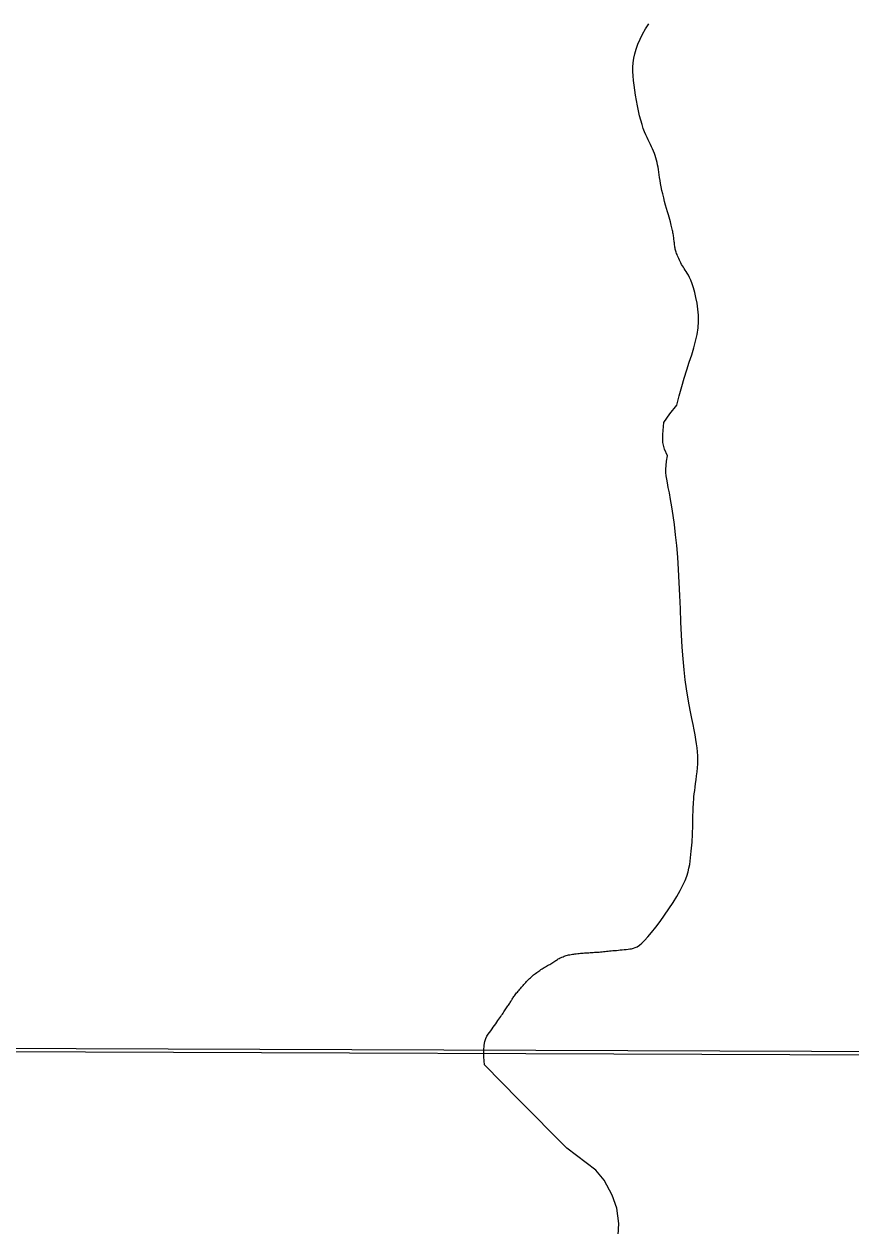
# Model space of a CAD drawing. Extents: x -1643653 to 4543381, y 1624270 to 13878484.
# Drawn here: x 604455 to 605471, y 8909688 to 8911165 of the extents above; entities that cross this region are included whole.
import ezdxf

# ---------------------------------------------------------------- set-up
doc = ezdxf.new("R2010")
doc.units = 0
doc.header["$LTSCALE"] = 200
doc.layers.add('6', color=7, linetype='Continuous', lineweight=13)
doc.layers.add('60', color=7, linetype='Continuous', lineweight=13)

msp = doc.modelspace()

# ---------------------------------------------------------------- linework, layer by layer
at = {"layer": '6'}
msp.add_line((574653.9, 8910009.3), (626625.7, 8909822.1), dxfattribs=at)
msp.add_lwpolyline([(607600.8, 8920952.4), (596639.8, 8920989.8), (596608.8, 8909934.4), (607569.8, 8909894.9)], close=True, dxfattribs=at)
for points in [[(605253.1, 8910905.3), (605252.9, 8910906.7), (605252.6, 8910908.2), (605252.3, 8910909.6), (605252, 8910911.1), (605251.7, 8910912.7), (605251.3, 8910914.2), (605251, 8910915.9), (605250.5, 8910917.7), (605250, 8910919.6), (605249.4, 8910921.8), (605248.7, 8910924.3), (605247.9, 8910927.2), (605247, 8910930.4), (605245.9, 8910934.1), (605244.8, 8910938.1), (605243.6, 8910942.3), (605242.4, 8910946.8), (605241.2, 8910951.3), (605240.1, 8910955.9), (605239, 8910960.3), (605238.1, 8910964.6), (605237.3, 8910968.7), (605236.7, 8910972.4), (605236.1, 8910976), (605235.6, 8910979.4), (605235.2, 8910982.6), (605234.7, 8910985.8), (605234.3, 8910988.8), (605233.7, 8910991.7), (605233.1, 8910994.6), (605232.4, 8910997.4), (605231.6, 8911000.2), (605230.8, 8911003), (605229.8, 8911005.8), (605228.7, 8911008.5), (605227.6, 8911011.2), (605226.3, 8911013.9), (605225, 8911016.6), (605223.6, 8911019.3), (605222.2, 8911022.2), (605220.7, 8911025.3), (605219.1, 8911028.6), (605217.6, 8911032.4), (605216.1, 8911036.5), (605214.6, 8911041.2), (605213.1, 8911046.4), (605211.6, 8911052), (605210.3, 8911058.1), (605209, 8911064.3), (605207.8, 8911070.7), (605206.7, 8911077.2), (605205.7, 8911083.5), (605204.8, 8911089.6), (605204.2, 8911095.5), (605203.7, 8911101.1), (605203.4, 8911106.5), (605203.4, 8911111.9), (605203.8, 8911117.2), (605204.5, 8911122.6), (605205.7, 8911128.1), (605207.3, 8911133.9), (605209.4, 8911139.8), (605212.1, 8911146), (605215.2, 8911152.3), (605218.9, 8911158.7), (605223, 8911165.1)], [(605277.8, 8910840.6), (605276.1, 8910845.6), (605274.5, 8910849.8), (605273, 8910853.3), (605271.6, 8910856.2), (605270.2, 8910858.6), (605268.9, 8910860.6), (605267.7, 8910862.4), (605266.5, 8910864.1), (605265.4, 8910865.8), (605264.3, 8910867.5), (605263.2, 8910869.2), (605262.3, 8910871.1), (605261.3, 8910872.9), (605260.5, 8910874.7), (605259.7, 8910876.5), (605258.9, 8910878.2), (605258.2, 8910879.9), (605257.6, 8910881.4), (605257.1, 8910882.9), (605256.6, 8910884.3), (605256.2, 8910885.6), (605255.8, 8910886.9), (605255.5, 8910888.2), (605255.2, 8910889.4), (605255, 8910890.7), (605254.8, 8910891.9), (605254.6, 8910893.2), (605254.4, 8910894.5), (605254.3, 8910895.8), (605254.1, 8910897.1), (605254, 8910898.4), (605253.8, 8910899.8), (605253.7, 8910901.1), (605253.5, 8910902.5), (605253.3, 8910903.9), (605253.1, 8910905.3)], [(605277.8, 8910840.6), (605276.1, 8910845.6), (605274.5, 8910849.8), (605273, 8910853.3), (605271.6, 8910856.2), (605270.2, 8910858.6), (605268.9, 8910860.6), (605267.7, 8910862.4), (605266.5, 8910864.1), (605265.4, 8910865.8), (605264.3, 8910867.5), (605263.2, 8910869.2), (605262.3, 8910871.1), (605261.3, 8910872.9), (605260.5, 8910874.7), (605259.7, 8910876.5), (605258.9, 8910878.2), (605258.2, 8910879.9), (605257.6, 8910881.4), (605257.1, 8910882.9), (605256.6, 8910884.3), (605256.2, 8910885.6), (605255.8, 8910886.9), (605255.5, 8910888.2), (605255.2, 8910889.4), (605255, 8910890.7), (605254.8, 8910891.9), (605254.6, 8910893.2), (605254.4, 8910894.5), (605254.3, 8910895.8), (605254.1, 8910897.1), (605254, 8910898.4), (605253.8, 8910899.8), (605253.7, 8910901.1), (605253.5, 8910902.5), (605253.3, 8910903.9), (605253.1, 8910905.3)], [(605283, 8910255.7), (605283.1, 8910260.6), (605283, 8910265.4), (605282.8, 8910270.2), (605282.3, 8910275.1), (605281.7, 8910280.2), (605280.8, 8910285.6), (605279.8, 8910291.3), (605278.6, 8910297.4), (605277.3, 8910304.1), (605275.8, 8910311.3), (605274.2, 8910319.3), (605272.5, 8910327.9), (605270.9, 8910337.4), (605269.2, 8910347.7), (605267.7, 8910359), (605266.3, 8910371.2), (605265, 8910384.5), (605264, 8910398.8), (605263.2, 8910414), (605262.4, 8910429.8), (605261.8, 8910446), (605261.1, 8910462.3), (605260.4, 8910478.4), (605259.5, 8910494.2), (605258.5, 8910509.4), (605257.3, 8910523.7), (605255.9, 8910537.1), (605254.4, 8910549.5), (605252.8, 8910560.9), (605251.2, 8910571.3), (605249.7, 8910580.5), (605248.2, 8910588.5), (605246.9, 8910595.3), (605245.8, 8910600.9), (605245, 8910605.6), (605244.4, 8910609.7), (605244, 8910613.6), (605244, 8910617.6), (605244.2, 8910622.2), (605244.8, 8910627.6), (605245.7, 8910634.2), (605242.3, 8910642.1), (605240.2, 8910650.3), (605240.2, 8910660.3), (605241.4, 8910675), (605248.8, 8910685.7), (605257.5, 8910696.3), (605260.3, 8910707.9), (605263.3, 8910719.1), (605266.4, 8910729.7), (605269.6, 8910739.6), (605272.7, 8910749), (605275.6, 8910758), (605278.2, 8910766.6), (605280.5, 8910775), (605282.2, 8910783.1), (605283.4, 8910791.2), (605283.9, 8910799.1), (605283.8, 8910806.9), (605283.2, 8910814.5), (605282.2, 8910821.8), (605280.9, 8910828.6), (605279.4, 8910834.9), (605277.8, 8910840.6)], [(605283, 8910255.7), (605283.1, 8910260.6), (605283, 8910265.4), (605282.8, 8910270.2), (605282.3, 8910275.1), (605281.7, 8910280.2), (605280.8, 8910285.6), (605279.8, 8910291.3), (605278.6, 8910297.4), (605277.3, 8910304.1), (605275.8, 8910311.3), (605274.2, 8910319.3), (605272.5, 8910327.9), (605270.9, 8910337.4), (605269.2, 8910347.7), (605267.7, 8910359), (605266.3, 8910371.2), (605265, 8910384.5), (605264, 8910398.8), (605263.2, 8910414), (605262.4, 8910429.8), (605261.8, 8910446), (605261.1, 8910462.3), (605260.4, 8910478.4), (605259.5, 8910494.2), (605258.5, 8910509.4), (605257.3, 8910523.7), (605255.9, 8910537.1), (605254.4, 8910549.5), (605252.8, 8910560.9), (605251.2, 8910571.3), (605249.7, 8910580.5), (605248.2, 8910588.5), (605246.9, 8910595.3), (605245.8, 8910600.9), (605245, 8910605.6), (605244.4, 8910609.7), (605244, 8910613.6), (605244, 8910617.6), (605244.2, 8910622.2), (605244.8, 8910627.6), (605245.7, 8910634.2), (605242.3, 8910642.1), (605240.2, 8910650.3), (605240.2, 8910660.3), (605241.4, 8910675), (605248.8, 8910685.7), (605257.5, 8910696.3), (605260.3, 8910707.9), (605263.3, 8910719.1), (605266.4, 8910729.7), (605269.6, 8910739.6), (605272.7, 8910749), (605275.6, 8910758), (605278.2, 8910766.6), (605280.5, 8910775), (605282.2, 8910783.1), (605283.4, 8910791.2), (605283.9, 8910799.1), (605283.8, 8910806.9), (605283.2, 8910814.5), (605282.2, 8910821.8), (605280.9, 8910828.6), (605279.4, 8910834.9), (605277.8, 8910840.6)], [(605129, 8910021.6), (605130.6, 8910021.9), (605132.2, 8910022.1), (605133.8, 8910022.3), (605135.5, 8910022.5), (605137.2, 8910022.7), (605138.8, 8910022.8), (605140.5, 8910023), (605142.2, 8910023.1), (605143.8, 8910023.2), (605145.5, 8910023.3), (605147.2, 8910023.4), (605149, 8910023.5), (605150.8, 8910023.7), (605152.6, 8910023.8), (605154.4, 8910023.9), (605156.2, 8910024), (605158.1, 8910024.1), (605159.9, 8910024.2), (605161.8, 8910024.3), (605163.6, 8910024.5), (605165.5, 8910024.6), (605167.3, 8910024.8), (605169.1, 8910025), (605171, 8910025.2), (605172.9, 8910025.4), (605174.8, 8910025.6), (605176.8, 8910025.8), (605178.8, 8910026), (605181, 8910026.2), (605183.2, 8910026.4), (605185.6, 8910026.7), (605187.9, 8910026.9), (605190.3, 8910027.1), (605192.7, 8910027.3), (605195.1, 8910027.6), (605197.4, 8910027.9), (605199.7, 8910028.1), (605201.8, 8910028.4), (605204, 8910028.9), (605206.2, 8910029.7), (605208.6, 8910030.9), (605211.3, 8910032.7), (605214.3, 8910035.2), (605217.8, 8910038.6), (605221.8, 8910042.9), (605226.4, 8910048.4), (605231.4, 8910054.8), (605236.8, 8910061.9), (605242.2, 8910069.5), (605247.6, 8910077.3), (605252.7, 8910085.1), (605257.4, 8910092.7), (605261.5, 8910099.8), (605264.8, 8910106.3), (605267.5, 8910112.3), (605269.6, 8910117.7), (605271.2, 8910122.7), (605272.3, 8910127.3), (605273.2, 8910131.7), (605273.8, 8910135.9), (605274.3, 8910140), (605274.7, 8910144.1), (605275.1, 8910148.1), (605275.5, 8910152), (605275.8, 8910155.8), (605276, 8910159.4), (605276.3, 8910162.8), (605276.5, 8910165.9), (605276.6, 8910168.8), (605276.7, 8910171.3), (605276.8, 8910173.5), (605276.9, 8910175.4), (605277, 8910177.2), (605277, 8910178.8), (605277, 8910180.4), (605277, 8910181.8), (605277.1, 8910183.3), (605277.1, 8910184.8), (605277.1, 8910186.4), (605277.1, 8910188), (605277.1, 8910189.8), (605277.2, 8910191.6), (605277.2, 8910193.5), (605277.3, 8910195.6), (605277.3, 8910197.8), (605277.4, 8910200.2), (605277.5, 8910202.8), (605277.7, 8910205.6), (605277.9, 8910208.6), (605278.1, 8910211.7), (605278.4, 8910215.2), (605278.8, 8910218.9), (605279.3, 8910222.8), (605279.8, 8910227), (605280.4, 8910231.5), (605281.1, 8910236.1), (605281.7, 8910240.9), (605282.2, 8910245.8), (605282.6, 8910250.7), (605283, 8910255.7)], [(605082.5, 8909997.1), (605083.8, 8909998.1), (605085.1, 8909999.1), (605086.4, 8910000.1), (605087.8, 8910001), (605089.1, 8910001.8), (605090.4, 8910002.7), (605091.8, 8910003.5), (605093.1, 8910004.3), (605094.5, 8910005.2), (605095.8, 8910006), (605097.2, 8910006.8), (605098.6, 8910007.6), (605100, 8910008.4), (605101.3, 8910009.2), (605102.6, 8910010), (605103.9, 8910010.8), (605105.1, 8910011.6), (605106.3, 8910012.3), (605107.4, 8910013), (605108.5, 8910013.8), (605109.6, 8910014.5), (605110.6, 8910015.1), (605111.7, 8910015.8), (605112.8, 8910016.4), (605113.9, 8910017), (605115, 8910017.6), (605116.2, 8910018.1), (605117.5, 8910018.6), (605118.7, 8910019.1), (605120.1, 8910019.6), (605121.4, 8910020), (605122.9, 8910020.4), (605124.3, 8910020.7), (605125.8, 8910021), (605127.4, 8910021.3), (605129, 8910021.6)], [(605063, 8909842.8), (605020.8, 8909885.9), (605020.2, 8909895.7), (605020.2, 8909903.5), (605020.7, 8909909.7), (605021.5, 8909914.4), (605022.7, 8909918.2), (605024, 8909921.1), (605025.6, 8909923.4), (605027.1, 8909925.5), (605028.7, 8909927.6), (605030.3, 8909929.8), (605031.8, 8909931.9), (605033.3, 8909934), (605034.8, 8909936), (605036.2, 8909938), (605037.5, 8909940), (605038.7, 8909941.8), (605039.9, 8909943.5), (605041, 8909945.1), (605042, 8909946.6), (605042.9, 8909948.1), (605043.8, 8909949.4), (605044.7, 8909950.7), (605045.6, 8909952), (605046.4, 8909953.3), (605047.3, 8909954.5), (605048.1, 8909955.7), (605048.9, 8909956.9), (605049.7, 8909958.1), (605050.5, 8909959.2), (605051.3, 8909960.3), (605052, 8909961.5), (605052.7, 8909962.5), (605053.3, 8909963.6), (605053.9, 8909964.6), (605054.5, 8909965.6), (605055.1, 8909966.6), (605055.7, 8909967.6), (605056.4, 8909968.6), (605057.1, 8909969.7), (605057.8, 8909970.7), (605058.6, 8909971.8), (605059.5, 8909972.9), (605060.4, 8909974), (605061.4, 8909975.1), (605062.4, 8909976.3), (605063.4, 8909977.5), (605064.4, 8909978.6), (605065.5, 8909979.8), (605066.5, 8909981), (605067.5, 8909982.2), (605068.5, 8909983.3), (605069.5, 8909984.5), (605070.5, 8909985.7), (605071.6, 8909986.9), (605072.7, 8909988.1), (605073.8, 8909989.2), (605074.9, 8909990.4), (605076.1, 8909991.6), (605077.4, 8909992.7), (605078.6, 8909993.9), (605079.9, 8909995), (605081.2, 8909996.1), (605082.5, 8909997.1)], [(605184.6, 8909662.2), (605186.2, 8909690.6), (605183.7, 8909709.5), (605178, 8909725.7), (605168.1, 8909744.1), (605157.9, 8909756.1), (605122.3, 8909783.3), (605063, 8909842.8)]]:
    msp.add_lwpolyline(points, dxfattribs=at)
at = {"layer": '60', "lineweight": 25}
msp.add_spline([(814781, 9009175.5), (814787.2, 9009173.4), (814796.9, 9009173.4), (814799.4, 9009172.4), (814805.1, 9009174.5), (814805.6, 9009176.5), (814811.7, 9009179.5), (814811.7, 9009179.5), (814801.5, 9009181), (814790.7, 9009181.5), (814784.1, 9009183.1), (814777.4, 9009185.1), (814778.4, 9009175.5)], degree=3, dxfattribs=at)

doc.saveas('drawing.dxf')
